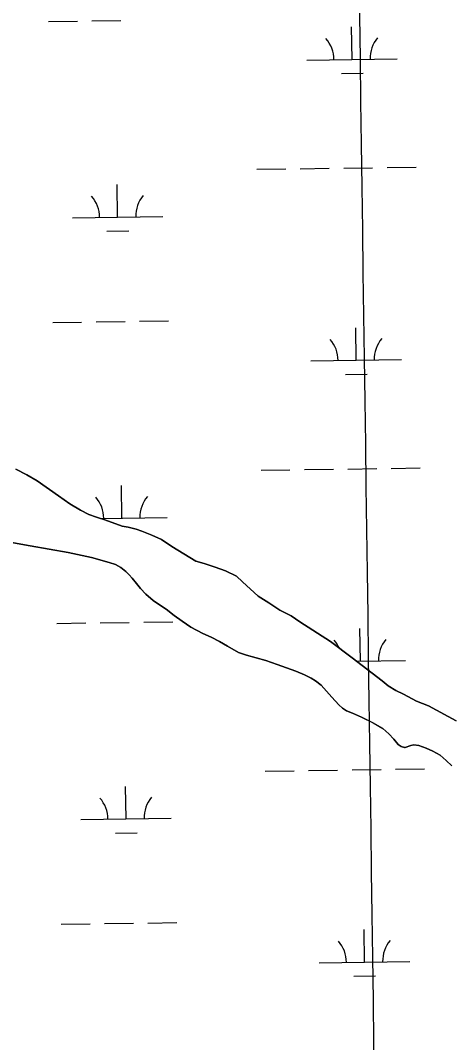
# Model space of a CAD drawing. Extents: x 3767014 to 3805179, y 361544 to 387384.
# Drawn here: x 3784085 to 3784560, y 369279 to 370409 of the extents above; entities that cross this region are included whole.
import ezdxf

# ---------------------------------------------------------------- set-up
doc = ezdxf.new("R2010")
doc.units = 0
for name, color, linetype in [('V-GRID-MAJR', 7, 'Continuous'), ('V-TOPO-SHOR', 7, 'Continuous'), ('V-WETL-SWMP', 7, 'Continuous')]:
    doc.layers.add(name, color=color, linetype=linetype)

msp = doc.modelspace()

# ---------------------------------------------------------------- linework, layer by layer
at = {"layer": 'V-GRID-MAJR'}
msp.add_spline([(3784505.154, 367149.462), (3784421.458, 373206.305), (3784337.716, 379266.522), (3784253.973, 385326.739), (3784253.926, 385330.111)], degree=3, dxfattribs=at)
at = {"layer": 'V-TOPO-SHOR'}
for points in [[(3784079.994, 369913.521), (3784092.104, 369907.06), (3784103.335, 369900.479), (3784127.064, 369883.729), (3784139.427, 369874.924), (3784151.158, 369867.867), (3784160.575, 369863.398), (3784169.175, 369860.279), (3784178.356, 369857.373), (3784197.332, 369850.494), (3784204.124, 369849.193), (3784212.699, 369847.053), (3784219.217, 369844.864), (3784230.1, 369840.528), (3784240.799, 369835.601), (3784252.354, 369827.855), (3784279.003, 369811.762), (3784288.178, 369809.149), (3784300.031, 369805.131), (3784311.787, 369801.112), (3784323.885, 369795.14), (3784330.504, 369788.937), (3784347.742, 369773.104), (3784359.585, 369765.559), (3784371.828, 369757.633), (3784384.233, 369751.18), (3784393.897, 369744.563), (3784427.739, 369722.869), (3784451.594, 369704.846), (3784484.644, 369679.412), (3784491.345, 369673.798), (3784499.99, 369668.82), (3784508.422, 369664.619), (3784522.717, 369656.941), (3784536.072, 369651.59)], [(3784452.055, 369643.748), (3784445.525, 369646.331), (3784441.049, 369649.159), (3784436.842, 369652.874), (3784429.09, 369661.304), (3784417.204, 369674.626), (3784411.209, 369679.375), (3784406.138, 369682.386), (3784399.097, 369685.933), (3784389.392, 369690.199), (3784368.842, 369697.332), (3784356.194, 369701.819), (3784345.538, 369704.887), (3784334.987, 369707.76), (3784325.996, 369710.869), (3784313.681, 369717.617), (3784304.836, 369722.787), (3784295.61, 369727.554), (3784286.492, 369731.835), (3784273.194, 369738.755), (3784263.626, 369745.474), (3784255.049, 369751.629), (3784245.868, 369758.553), (3784236.509, 369764.689), (3784231.524, 369768.191), (3784223.42, 369775.043), (3784217.579, 369781.558), (3784213.131, 369787.131), (3784208.48, 369792.99), (3784205.062, 369796.531), (3784201.449, 369800.066), (3784195.948, 369804.633), (3784190.183, 369808.016), (3784183.173, 369810.292), (3784163.54, 369815.881), (3784137.846, 369821.121), (3784095.739, 369828.506), (3784060.608, 369834.986)], [(3784536.072, 369651.59), (3784566.65, 369635.007)], [(3784561.829, 369585.534), (3784555.61, 369591.452), (3784548.909, 369597.066), (3784540.962, 369601.473), (3784533.534, 369604.818), (3784525.424, 369607.947), (3784519.731, 369608.492), (3784516.411, 369608.019), (3784510.396, 369605.715), (3784509.515, 369605.596), (3784505.767, 369606.677), (3784502.378, 369609.043), (3784497.731, 369614.708), (3784492.29, 369620.94), (3784485.683, 369626.654), (3784474.656, 369632.847), (3784462.059, 369639.198), (3784452.055, 369643.748)]]:
    msp.add_lwpolyline(points, dxfattribs=at)
at = {"layer": 'V-WETL-SWMP'}
for p, q in [((3784115.99, 370408.185), (3784147.987, 370408.63)), ((3784163.986, 370408.852), (3784195.983, 370409.297)), ((3784451.447, 370366.411), (3784450.947, 370402.407)), ((3784401.452, 370365.716), (3784501.442, 370367.105)), ((3784439.662, 370350.815), (3784463.66, 370351.148)), ((3784442.272, 370246.201), (3784474.269, 370246.645)), ((3784490.267, 370246.868), (3784522.264, 370247.312)), ((3784346.281, 370244.867), (3784378.278, 370245.312)), ((3784394.276, 370245.534), (3784426.273, 370245.979)), ((3784192.409, 370191.983), (3784191.909, 370227.98)), ((3784142.414, 370191.289), (3784242.404, 370192.677)), ((3784180.624, 370176.387), (3784204.622, 370176.72)), ((3784216.602, 370076.876), (3784248.599, 370077.32)), ((3784120.611, 370075.543), (3784152.608, 370075.987)), ((3784168.607, 370076.209), (3784200.603, 370076.654)), ((3784456.068, 370033.768), (3784455.568, 370069.764)), ((3784406.073, 370033.073), (3784506.063, 370034.462)), ((3784444.283, 370018.172), (3784468.281, 370018.505)), ((3784350.902, 369912.224), (3784382.899, 369912.669)), ((3784398.897, 369912.891), (3784430.894, 369913.336)), ((3784446.893, 369913.558), (3784478.89, 369914.002)), ((3784494.888, 369914.225), (3784526.885, 369914.669)), ((3784197.03, 369859.34), (3784196.53, 369895.337)), ((3784173.188, 369859.009), (3784247.025, 369860.035)), ((3784125.232, 369742.9), (3784157.229, 369743.344)), ((3784173.227, 369743.566), (3784205.224, 369744.011)), ((3784221.223, 369744.233), (3784253.22, 369744.678)), ((3784460.689, 369701.125), (3784460.189, 369737.122)), ((3784456.506, 369701.067), (3784510.684, 369701.82)), ((3784355.523, 369579.582), (3784387.52, 369580.026)), ((3784403.518, 369580.248), (3784435.515, 369580.693)), ((3784451.513, 369580.915), (3784483.51, 369581.359)), ((3784499.509, 369581.582), (3784531.506, 369582.026)), ((3784201.65, 369526.697), (3784201.15, 369562.694)), ((3784151.655, 369526.003), (3784251.646, 369527.392)), ((3784189.866, 369511.101), (3784213.864, 369511.434)), ((3784129.853, 369410.257), (3784161.85, 369410.701)), ((3784177.848, 369410.923), (3784209.845, 369411.368)), ((3784225.844, 369411.59), (3784257.84, 369412.035)), ((3784465.309, 369368.482), (3784464.809, 369404.479)), ((3784415.314, 369367.788), (3784515.305, 369369.177)), ((3784453.525, 369352.886), (3784477.523, 369353.219))]:
    msp.add_line(p, q, dxfattribs=at)
for points in [[(3784536.072, 369651.59), (3784522.716, 369656.941), (3784508.421, 369664.62), (3784499.991, 369668.82), (3784491.346, 369673.798), (3784484.645, 369679.412), (3784451.594, 369704.847), (3784427.738, 369722.869), (3784393.898, 369744.563), (3784384.233, 369751.181), (3784371.829, 369757.634), (3784359.585, 369765.559), (3784347.742, 369773.103), (3784330.503, 369788.938), (3784323.885, 369795.141), (3784311.787, 369801.112), (3784300.031, 369805.131), (3784288.178, 369809.149), (3784279.003, 369811.763), (3784252.354, 369827.855), (3784240.8, 369835.601), (3784230.1, 369840.529), (3784219.218, 369844.864), (3784212.699, 369847.054), (3784204.124, 369849.193), (3784197.333, 369850.494), (3784178.356, 369857.372), (3784169.174, 369860.28), (3784160.575, 369863.398), (3784151.159, 369867.867), (3784139.427, 369874.924), (3784127.063, 369883.729), (3784103.336, 369900.48), (3784092.105, 369907.06), (3784079.995, 369913.52)], [(3784060.609, 369834.986), (3784095.739, 369828.507), (3784137.846, 369821.122), (3784163.541, 369815.88), (3784183.172, 369810.291), (3784190.183, 369808.016), (3784195.948, 369804.632), (3784201.448, 369800.066), (3784205.062, 369796.531), (3784208.479, 369792.991), (3784213.13, 369787.131), (3784217.578, 369781.559), (3784223.42, 369775.043), (3784231.523, 369768.19), (3784236.508, 369764.689), (3784245.867, 369758.553), (3784255.05, 369751.629), (3784263.626, 369745.474), (3784273.195, 369738.755), (3784286.492, 369731.835), (3784295.609, 369727.555), (3784304.837, 369722.787), (3784313.682, 369717.618), (3784325.995, 369710.869), (3784334.986, 369707.761), (3784345.538, 369704.887), (3784356.193, 369701.82), (3784368.842, 369697.332), (3784389.392, 369690.199), (3784399.097, 369685.933), (3784406.139, 369682.385), (3784411.209, 369679.376), (3784417.204, 369674.626), (3784429.091, 369661.304), (3784436.842, 369652.875), (3784441.048, 369649.159), (3784445.526, 369646.331), (3784452.054, 369643.749), (3784462.06, 369639.197), (3784474.657, 369632.847), (3784485.683, 369626.654), (3784492.289, 369620.94), (3784497.732, 369614.708), (3784502.378, 369609.043), (3784505.767, 369606.678), (3784509.516, 369605.595), (3784510.395, 369605.715), (3784516.411, 369608.018), (3784519.73, 369608.492), (3784525.424, 369607.947), (3784533.534, 369604.817), (3784540.963, 369601.474), (3784548.908, 369597.067), (3784555.61, 369591.453), (3784561.829, 369585.533)], [(3784566.651, 369635.007), (3784536.072, 369651.59)]]:
    msp.add_lwpolyline(points, dxfattribs=at)
for centre, start, end in [((3784396.203, 370366.118), 0.024037, 41.567696), ((3784506.678, 370367.653), 140.024034, 181.567693), ((3784137.165, 370191.69), 0.024037, 41.567696), ((3784247.64, 370193.225), 140.024034, 181.567693), ((3784400.824, 370033.475), 0.024037, 41.567696), ((3784511.299, 370035.01), 140.024034, 181.567693), ((3784141.785, 369859.048), 0.024037, 41.567696), ((3784252.261, 369860.582), 140.024034, 181.567693), ((3784405.444, 369700.832), 24.588599, 41.567696), ((3784515.92, 369702.367), 140.024034, 181.567693), ((3784146.406, 369526.405), 0.024037, 41.567696), ((3784256.881, 369527.939), 140.024034, 181.567693), ((3784410.065, 369368.19), 0.024037, 41.567696), ((3784520.54, 369369.724), 140.024034, 181.567693)]:
    msp.add_arc(centre, 35.246, start, end, dxfattribs=at)

doc.saveas('drawing.dxf')
